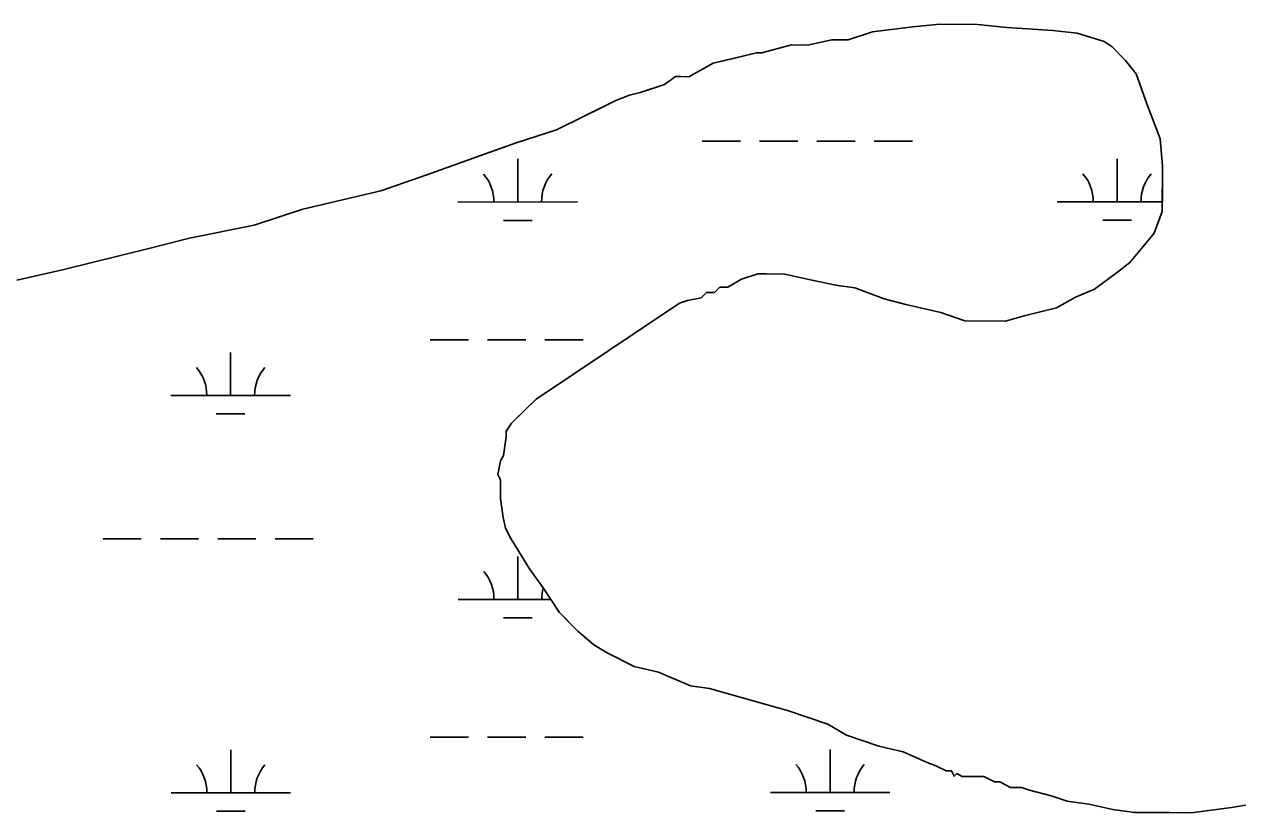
# Model space of a CAD drawing. Extents: x 3279314 to 3317160, y 734079 to 759431.
# Drawn here: x 3312369 to 3313386, y 750809 to 751469 of the extents above; entities that cross this region are included whole.
import ezdxf

# ---------------------------------------------------------------- set-up
doc = ezdxf.new("R2010")
doc.units = 0
for name, color, linetype in [('V-SITE-VEGE', 7, 'Continuous'), ('V-TOPO-SHOR', 7, 'Continuous'), ('V-WETL-SWMP', 7, 'Continuous')]:
    doc.layers.add(name, color=color, linetype=linetype)

msp = doc.modelspace()

# ---------------------------------------------------------------- linework, layer by layer
at = {"layer": 'V-SITE-VEGE'}
for p, q in [((3313113.6, 751467.1), (3313079.7, 751462.8)), ((3313136.2, 751469.2), (3313113.6, 751467.1)), ((3313167.7, 751469), (3313136.2, 751469.2)), ((3313192.5, 751466.6), (3313167.7, 751469)), ((3313230.9, 751464.1), (3313192.5, 751466.6)), ((3313251.2, 751461.7), (3313230.9, 751464.1)), ((3313045.8, 751456.2), (3313025.5, 751451.8)), ((3313059.4, 751456.1), (3313045.8, 751456.2)), ((3313079.7, 751462.8), (3313059.4, 751456.1)), ((3313273.7, 751454.8), (3313251.2, 751461.7)), ((3313280.5, 751450.3), (3313273.7, 751454.8)), ((3312982.6, 751445.3), (3312946.4, 751436.5)), ((3312987.1, 751445.3), (3312982.6, 751445.3)), ((3313011.9, 751451.9), (3312987.1, 751445.3)), ((3313025.5, 751451.8), (3313011.9, 751451.9)), ((3313291.7, 751438.9), (3313280.5, 751450.3)), ((3312946.4, 751436.5), (3312926, 751425.3)), ((3313300.6, 751427.6), (3313291.7, 751438.9)), ((3312914.8, 751425.4), (3312905.7, 751418.7)), ((3312926, 751425.3), (3312914.8, 751425.4)), ((3313309.5, 751402.7), (3313300.6, 751427.6)), ((3312905.7, 751418.7), (3312885.3, 751412)), ((3312865, 751405.4), (3312815.2, 751380.9)), ((3312876.3, 751409.8), (3312865, 751405.4)), ((3312885.3, 751412), (3312876.3, 751409.8)), ((3313320.6, 751373.3), (3313309.5, 751402.7)), ((3312815.2, 751380.9), (3312781.3, 751369.8)), ((3313322.7, 751350.7), (3313320.6, 751373.3)), ((3312781.3, 751369.8), (3312706.7, 751343.1)), ((3312706.7, 751343.1), (3312668.2, 751329.8)), ((3313322.5, 751312.4), (3313322.7, 751350.7)), ((3312668.2, 751329.8), (3312602.7, 751314.4)), ((3312602.7, 751314.4), (3312562, 751301.1)), ((3313315.6, 751294.4), (3313322.5, 751312.4)), ((3312562, 751301.1), (3312507.8, 751290.2)), ((3313306.5, 751283.2), (3313315.6, 751294.4)), ((3312473.9, 751281.4), (3312401.6, 751263.7)), ((3312507.8, 751290.2), (3312473.9, 751281.4)), ((3313295.2, 751269.7), (3313306.5, 751283.2)), ((3312401.6, 751263.7), (3312363.2, 751254.9)), ((3313265.7, 751247.3), (3313283.8, 751260.7)), ((3313283.8, 751260.7), (3313295.2, 751269.7)), ((3312958.8, 751249.1), (3312970.2, 751255.8)), ((3312970.2, 751255.8), (3312983.7, 751260.3)), ((3312983.7, 751260.3), (3313006.3, 751260.1)), ((3313006.3, 751260.1), (3313026.6, 751255.5)), ((3313026.6, 751255.5), (3313049.1, 751250.8)), ((3313049.1, 751250.8), (3313064.9, 751248.5)), ((3312924.9, 751238), (3312936.2, 751240.2)), ((3312936.2, 751240.2), (3312940.8, 751244.7)), ((3312940.8, 751244.7), (3312947.5, 751244.7)), ((3312947.5, 751244.7), (3312952.1, 751249.2)), ((3312952.1, 751249.2), (3312958.8, 751249.1)), ((3313064.9, 751248.5), (3313089.6, 751239.3)), ((3313234, 751231.7), (3313249.9, 751240.6)), ((3313249.9, 751240.6), (3313265.7, 751247.3)), ((3312798.1, 751155.3), (3312918.1, 751235.8)), ((3312918.1, 751235.8), (3312924.9, 751238)), ((3313089.6, 751239.3), (3313107.7, 751234.7)), ((3313107.7, 751234.7), (3313137, 751227.8)), ((3313206.9, 751225.1), (3313234, 751231.7)), ((3313137, 751227.8), (3313157.2, 751220.9)), ((3313157.2, 751220.9), (3313191.1, 751220.7)), ((3313191.1, 751220.7), (3313206.9, 751225.1)), ((3312777.6, 751135.1), (3312798.1, 751155.3)), ((3312773.1, 751128.4), (3312777.6, 751135.1)), ((3312773.1, 751123.9), (3312773.1, 751128.4)), ((3312770.7, 751108.1), (3312773.1, 751123.9)), ((3312768.4, 751103.6), (3312770.7, 751108.1)), ((3312766.1, 751092.3), (3312768.4, 751103.6)), ((3312768.3, 751087.8), (3312766.1, 751092.3)), ((3312768.2, 751072), (3312768.3, 751087.8)), ((3312770.4, 751056.2), (3312768.2, 751072)), ((3312772.6, 751047.2), (3312770.4, 751056.2)), ((3312777.1, 751038.1), (3312772.6, 751047.2)), ((3312781.5, 751031.3), (3312777.1, 751038.1)), ((3312792.7, 751013.2), (3312781.5, 751031.3)), ((3312803.9, 750997.3), (3312792.7, 751013.2)), ((3312817.3, 750976.9), (3312803.9, 750997.3)), ((3312833, 750961), (3312817.3, 750976.9)), ((3312846.5, 750949.7), (3312833, 750961)), ((3312857.7, 750942.8), (3312846.5, 750949.7)), ((3312880.2, 750931.4), (3312857.7, 750942.8)), ((3312900.5, 750926.8), (3312880.2, 750931.4)), ((3312927.5, 750915.4), (3312900.5, 750926.8)), ((3312943.3, 750913), (3312927.5, 750915.4)), ((3312983.8, 750901.5), (3312943.3, 750913)), ((3313008.6, 750894.6), (3312983.8, 750901.5)), ((3313042.4, 750883.1), (3313008.6, 750894.6)), ((3313058.1, 750874), (3313042.4, 750883.1)), ((3313085.2, 750864.8), (3313058.1, 750874)), ((3313105.4, 750860.1), (3313085.2, 750864.8)), ((3313125.7, 750851), (3313105.4, 750860.1)), ((3313132.4, 750848.7), (3313125.7, 750851)), ((3313141.4, 750844.1), (3313132.4, 750848.7)), ((3313146, 750844.1), (3313141.4, 750844.1)), ((3313148.2, 750839.6), (3313146, 750844.1)), ((3313150.5, 750841.8), (3313148.2, 750839.6)), ((3313155, 750839.5), (3313150.5, 750841.8)), ((3313173, 750839.4), (3313155, 750839.5)), ((3313182, 750834.9), (3313173, 750839.4)), ((3313186.5, 750834.8), (3313182, 750834.9)), ((3313195.5, 750830.3), (3313186.5, 750834.8)), ((3313204.5, 750830.2), (3313195.5, 750830.3)), ((3313211.3, 750827.9), (3313204.5, 750830.2)), ((3313229.3, 750823.3), (3313211.3, 750827.9)), ((3313242.8, 750818.7), (3313229.3, 750823.3)), ((3313260.9, 750816.3), (3313242.8, 750818.7)), ((3313281.1, 750811.7), (3313260.9, 750816.3)), ((3313380.4, 750813.4), (3313346.6, 750809.1)), ((3313405.3, 750817.7), (3313380.4, 750813.4)), ((3313299.2, 750809.3), (3313281.1, 750811.7)), ((3313346.6, 750809.1), (3313299.2, 750809.3))]:
    msp.add_line(p, q, dxfattribs=at)
at = {"layer": 'V-TOPO-SHOR'}
for points in [[(3312363.2, 751254.9), (3312401.6, 751263.7), (3312428.7, 751270.3), (3312473.9, 751281.4), (3312507.8, 751290.2), (3312562, 751301.1), (3312602.7, 751314.4), (3312668.2, 751329.8), (3312706.7, 751343.1), (3312756.4, 751360.9), (3312781.3, 751369.8), (3312815.2, 751380.9), (3312837.8, 751392), (3312851.4, 751398.7), (3312865, 751405.4), (3312876.3, 751409.8), (3312885.3, 751412), (3312892.1, 751414.2), (3312905.7, 751418.7), (3312914.8, 751425.4), (3312919.3, 751425.4), (3312926, 751425.3), (3312946.4, 751436.5), (3312964.5, 751440.9), (3312973.5, 751443.1), (3312982.6, 751445.3), (3312987.1, 751445.3), (3313011.9, 751451.9), (3313025.5, 751451.8), (3313045.8, 751456.2), (3313059.4, 751456.1), (3313079.7, 751462.8), (3313113.6, 751467.1), (3313136.2, 751469.2), (3313167.7, 751469), (3313192.5, 751466.6), (3313230.9, 751464.1), (3313251.2, 751461.7), (3313273.7, 751454.8), (3313280.5, 751450.3), (3313291.7, 751438.9)], [(3313291.7, 751438.9), (3313300.6, 751427.6), (3313309.5, 751402.7), (3313320.6, 751373.3), (3313322.7, 751350.7), (3313322.6, 751328.2), (3313322.5, 751312.4), (3313315.6, 751294.4), (3313306.5, 751283.2), (3313295.2, 751269.7), (3313283.8, 751260.7), (3313265.7, 751247.3), (3313249.9, 751240.6), (3313234, 751231.7), (3313206.9, 751225.1), (3313191.1, 751220.7), (3313157.2, 751220.9), (3313137, 751227.8), (3313107.7, 751234.7), (3313089.6, 751239.3), (3313064.9, 751248.5), (3313049.1, 751250.8), (3313026.6, 751255.5), (3313006.3, 751260.1), (3312990.5, 751260.2), (3312983.7, 751260.3), (3312970.2, 751255.8), (3312958.8, 751249.1), (3312952.1, 751249.2), (3312947.5, 751244.7), (3312940.8, 751244.7), (3312936.2, 751240.2), (3312924.9, 751238), (3312918.1, 751235.8), (3312798.1, 751155.3)], [(3312798.1, 751155.3), (3312791.3, 751148.6), (3312777.6, 751135.1), (3312773.1, 751128.4), (3312773.1, 751123.9), (3312770.7, 751108.1), (3312768.4, 751103.6), (3312766.1, 751092.3), (3312768.3, 751087.8), (3312768.3, 751078.8), (3312768.2, 751072), (3312770.4, 751056.2), (3312772.6, 751047.2), (3312777.1, 751038.1), (3312781.5, 751031.3), (3312792.7, 751013.2), (3312803.9, 750997.3), (3312817.3, 750976.9), (3312826.3, 750967.9), (3312833, 750961), (3312846.5, 750949.7), (3312857.7, 750942.8), (3312880.2, 750931.4), (3312900.5, 750926.8), (3312927.5, 750915.4), (3312943.3, 750913), (3312983.8, 750901.5), (3313008.6, 750894.6), (3313042.4, 750883.1), (3313058.1, 750874), (3313085.2, 750864.8), (3313105.4, 750860.1), (3313125.7, 750851), (3313132.4, 750848.7), (3313141.4, 750844.1), (3313146, 750844.1), (3313148.2, 750839.6), (3313150.5, 750841.8), (3313155, 750839.5), (3313164, 750839.5), (3313173, 750839.4), (3313182, 750834.9), (3313186.5, 750834.8), (3313195.5, 750830.3), (3313204.5, 750830.2), (3313211.3, 750827.9), (3313229.3, 750823.3), (3313242.8, 750818.7), (3313260.9, 750816.3), (3313281.1, 750811.7), (3313299.2, 750809.3), (3313328.5, 750809.2), (3313346.6, 750809.1), (3313380.4, 750813.4), (3313405.3, 750817.7)]]:
    msp.add_lwpolyline(points, dxfattribs=at)
at = {"layer": 'V-WETL-SWMP'}
for p, q in [((3313113.6, 751467.1), (3313079.7, 751462.8)), ((3313113.6, 751467.1), (3313079.7, 751462.8)), ((3313136.2, 751469.2), (3313113.6, 751467.1)), ((3313136.2, 751469.2), (3313113.6, 751467.1)), ((3313167.7, 751469), (3313136.2, 751469.2)), ((3313167.7, 751469), (3313136.2, 751469.2)), ((3313192.5, 751466.6), (3313167.7, 751469)), ((3313192.5, 751466.6), (3313167.7, 751469)), ((3313230.9, 751464.1), (3313192.5, 751466.6)), ((3313230.9, 751464.1), (3313192.5, 751466.6)), ((3313251.2, 751461.7), (3313230.9, 751464.1)), ((3313251.2, 751461.7), (3313230.9, 751464.1)), ((3313045.8, 751456.2), (3313025.5, 751451.8)), ((3313045.8, 751456.2), (3313025.5, 751451.8)), ((3313059.4, 751456.1), (3313045.8, 751456.2)), ((3313059.4, 751456.1), (3313045.8, 751456.2)), ((3313079.7, 751462.8), (3313059.4, 751456.1)), ((3313079.7, 751462.8), (3313059.4, 751456.1)), ((3313273.7, 751454.8), (3313251.2, 751461.7)), ((3313273.7, 751454.8), (3313251.2, 751461.7)), ((3313280.5, 751450.3), (3313273.7, 751454.8)), ((3313280.5, 751450.3), (3313273.7, 751454.8)), ((3312982.6, 751445.3), (3312946.4, 751436.5)), ((3312982.6, 751445.3), (3312946.4, 751436.5)), ((3312987.1, 751445.3), (3312982.6, 751445.3)), ((3312987.1, 751445.3), (3312982.6, 751445.3)), ((3313011.9, 751451.9), (3312987.1, 751445.3)), ((3313011.9, 751451.9), (3312987.1, 751445.3)), ((3313025.5, 751451.8), (3313011.9, 751451.9)), ((3313025.5, 751451.8), (3313011.9, 751451.9)), ((3313291.7, 751438.9), (3313280.5, 751450.3)), ((3313291.7, 751438.9), (3313280.5, 751450.3)), ((3312946.4, 751436.5), (3312926, 751425.3)), ((3312946.4, 751436.5), (3312926, 751425.3)), ((3313300.6, 751427.6), (3313291.7, 751438.9)), ((3313300.6, 751427.6), (3313291.7, 751438.9)), ((3312914.8, 751425.4), (3312905.7, 751418.7)), ((3312914.8, 751425.4), (3312905.7, 751418.7)), ((3312926, 751425.3), (3312914.8, 751425.4)), ((3312926, 751425.3), (3312914.8, 751425.4)), ((3313309.5, 751402.7), (3313300.6, 751427.6)), ((3313309.5, 751402.7), (3313300.6, 751427.6)), ((3312905.7, 751418.7), (3312885.3, 751412)), ((3312905.7, 751418.7), (3312885.3, 751412)), ((3312865, 751405.4), (3312815.2, 751380.9)), ((3312865, 751405.4), (3312815.2, 751380.9)), ((3312876.3, 751409.8), (3312865, 751405.4)), ((3312876.3, 751409.8), (3312865, 751405.4)), ((3312885.3, 751412), (3312876.3, 751409.8)), ((3312885.3, 751412), (3312876.3, 751409.8)), ((3313320.6, 751373.3), (3313309.5, 751402.7)), ((3313320.6, 751373.3), (3313309.5, 751402.7)), ((3312815.2, 751380.9), (3312781.3, 751369.8)), ((3312815.2, 751380.9), (3312781.3, 751369.8)), ((3313322.7, 751350.7), (3313320.6, 751373.3)), ((3313322.7, 751350.7), (3313320.6, 751373.3)), ((3312781.3, 751369.8), (3312706.7, 751343.1)), ((3312781.3, 751369.8), (3312706.7, 751343.1)), ((3312937.3, 751371.2), (3312969.3, 751371.2)), ((3312985.3, 751371.2), (3313017.3, 751371.2)), ((3313033.3, 751371.2), (3313065.3, 751371.3)), ((3313081.3, 751371.3), (3313113.3, 751371.3)), ((3312782.7, 751320.4), (3312782.7, 751356.4)), ((3313284.6, 751320.6), (3313284.6, 751356.6)), ((3312706.7, 751343.1), (3312668.2, 751329.8)), ((3312706.7, 751343.1), (3312668.2, 751329.8)), ((3313322.5, 751312.4), (3313322.7, 751350.7)), ((3313322.5, 751312.4), (3313322.7, 751350.7)), ((3312668.2, 751329.8), (3312602.7, 751314.4)), ((3312668.2, 751329.8), (3312602.7, 751314.4)), ((3312602.7, 751314.4), (3312562, 751301.1)), ((3312602.7, 751314.4), (3312562, 751301.1)), ((3312732.7, 751320.3), (3312832.7, 751320.4)), ((3313234.6, 751320.6), (3313322.6, 751320.6)), ((3313315.6, 751294.4), (3313322.5, 751312.4)), ((3313315.6, 751294.4), (3313322.5, 751312.4)), ((3312562, 751301.1), (3312507.8, 751290.2)), ((3312562, 751301.1), (3312507.8, 751290.2)), ((3312770.7, 751304.9), (3312794.7, 751304.9)), ((3313272.6, 751305.2), (3313296.6, 751305.2)), ((3313306.5, 751283.1), (3313315.6, 751294.4)), ((3313306.5, 751283.1), (3313315.6, 751294.4)), ((3312473.9, 751281.4), (3312428.7, 751270.3)), ((3312473.9, 751281.4), (3312428.7, 751270.3)), ((3312507.8, 751290.2), (3312473.9, 751281.4)), ((3312507.8, 751290.2), (3312473.9, 751281.4)), ((3313295.2, 751269.7), (3313306.5, 751283.1)), ((3313295.2, 751269.7), (3313306.5, 751283.1)), ((3312401.6, 751263.7), (3312363.2, 751254.9)), ((3312401.6, 751263.7), (3312363.2, 751254.9)), ((3312428.7, 751270.3), (3312401.6, 751263.7)), ((3312428.7, 751270.3), (3312401.6, 751263.7)), ((3313265.7, 751247.3), (3313283.8, 751260.7)), ((3313265.7, 751247.3), (3313283.8, 751260.7)), ((3313283.8, 751260.7), (3313295.2, 751269.7)), ((3313283.8, 751260.7), (3313295.2, 751269.7)), ((3312958.8, 751249.1), (3312970.2, 751255.8)), ((3312958.8, 751249.1), (3312970.2, 751255.8)), ((3312970.2, 751255.8), (3312983.7, 751260.3)), ((3312970.2, 751255.8), (3312983.7, 751260.3)), ((3312983.7, 751260.3), (3313006.3, 751260.1)), ((3312983.7, 751260.3), (3313006.3, 751260.1)), ((3313006.3, 751260.1), (3313026.6, 751255.5)), ((3313006.3, 751260.1), (3313026.6, 751255.5)), ((3313026.6, 751255.5), (3313049.1, 751250.8)), ((3313026.6, 751255.5), (3313049.1, 751250.8)), ((3313049.1, 751250.8), (3313064.9, 751248.5)), ((3313049.1, 751250.8), (3313064.9, 751248.5)), ((3312924.9, 751238), (3312936.2, 751240.2)), ((3312924.9, 751238), (3312936.2, 751240.2)), ((3312936.2, 751240.2), (3312940.8, 751244.7)), ((3312936.2, 751240.2), (3312940.8, 751244.7)), ((3312940.8, 751244.7), (3312947.5, 751244.7)), ((3312940.8, 751244.7), (3312947.5, 751244.7)), ((3312947.5, 751244.7), (3312952.1, 751249.2)), ((3312947.5, 751244.7), (3312952.1, 751249.2)), ((3312952.1, 751249.2), (3312958.8, 751249.1)), ((3312952.1, 751249.2), (3312958.8, 751249.1)), ((3313064.9, 751248.5), (3313089.6, 751239.3)), ((3313064.9, 751248.5), (3313089.6, 751239.3)), ((3313234, 751231.7), (3313249.9, 751240.6)), ((3313234, 751231.7), (3313249.9, 751240.6)), ((3313249.9, 751240.6), (3313265.7, 751247.3)), ((3313249.9, 751240.6), (3313265.7, 751247.3)), ((3312798.1, 751155.3), (3312918.1, 751235.8)), ((3312798.1, 751155.3), (3312918.1, 751235.8)), ((3312918.1, 751235.8), (3312924.9, 751238)), ((3312918.1, 751235.8), (3312924.9, 751238)), ((3313089.6, 751239.3), (3313107.7, 751234.7)), ((3313089.6, 751239.3), (3313107.7, 751234.7)), ((3313107.7, 751234.7), (3313137, 751227.8)), ((3313107.7, 751234.7), (3313137, 751227.8)), ((3313206.9, 751225.1), (3313234, 751231.7)), ((3313206.9, 751225.1), (3313234, 751231.7)), ((3313137, 751227.8), (3313157.2, 751220.9)), ((3313137, 751227.8), (3313157.2, 751220.9)), ((3313157.2, 751220.9), (3313191.1, 751220.7)), ((3313157.2, 751220.9), (3313191.1, 751220.7)), ((3313191.1, 751220.7), (3313206.9, 751225.1)), ((3313191.1, 751220.7), (3313206.9, 751225.1)), ((3312709.4, 751204.9), (3312741.4, 751204.9)), ((3312757.4, 751204.9), (3312789.4, 751204.9)), ((3312805.4, 751204.9), (3312837.4, 751205)), ((3312542.3, 751158.4), (3312542.3, 751194.4)), ((3312492.3, 751158.4), (3312592.3, 751158.4)), ((3312777.6, 751135.1), (3312798.1, 751155.3)), ((3312777.6, 751135.1), (3312798.1, 751155.3)), ((3312530.3, 751142.9), (3312554.3, 751143)), ((3312773.1, 751128.4), (3312777.6, 751135.1)), ((3312773.1, 751128.4), (3312777.6, 751135.1)), ((3312773.1, 751123.9), (3312773.1, 751128.4)), ((3312773.1, 751123.9), (3312773.1, 751128.4)), ((3312770.7, 751108.1), (3312773.1, 751123.9)), ((3312770.7, 751108.1), (3312773.1, 751123.9)), ((3312768.4, 751103.6), (3312770.7, 751108.1)), ((3312768.4, 751103.6), (3312770.7, 751108.1)), ((3312766.1, 751092.3), (3312768.4, 751103.6)), ((3312766.1, 751092.3), (3312768.4, 751103.6)), ((3312768.3, 751087.8), (3312766.1, 751092.3)), ((3312768.3, 751087.8), (3312766.1, 751092.3)), ((3312768.2, 751072), (3312768.3, 751087.8)), ((3312768.2, 751072), (3312768.3, 751087.8)), ((3312770.4, 751056.2), (3312768.2, 751072)), ((3312770.4, 751056.2), (3312768.2, 751072)), ((3312772.6, 751047.2), (3312770.4, 751056.2)), ((3312772.6, 751047.2), (3312770.4, 751056.2)), ((3312777.1, 751038.1), (3312772.6, 751047.2)), ((3312777.1, 751038.1), (3312772.6, 751047.2)), ((3312435.5, 751038.3), (3312467.5, 751038.3)), ((3312483.5, 751038.3), (3312515.5, 751038.3)), ((3312531.5, 751038.3), (3312563.5, 751038.3)), ((3312579.5, 751038.3), (3312611.5, 751038.3)), ((3312781.5, 751031.3), (3312777.1, 751038.1)), ((3312781.5, 751031.3), (3312777.1, 751038.1)), ((3312792.7, 751013.2), (3312781.5, 751031.3)), ((3312792.7, 751013.2), (3312781.5, 751031.3)), ((3312782.9, 750987.7), (3312782.9, 751023.7)), ((3312803.9, 750997.3), (3312792.7, 751013.2)), ((3312803.9, 750997.3), (3312792.7, 751013.2)), ((3312817.3, 750976.9), (3312803.9, 750997.3)), ((3312817.3, 750976.9), (3312803.9, 750997.3)), ((3312732.9, 750987.7), (3312810.2, 750987.7)), ((3312833, 750961), (3312817.3, 750976.9)), ((3312833, 750961), (3312817.3, 750976.9)), ((3312770.9, 750972.3), (3312794.9, 750972.3)), ((3312846.5, 750949.7), (3312833, 750961)), ((3312846.5, 750949.7), (3312833, 750961)), ((3312857.7, 750942.8), (3312846.5, 750949.7)), ((3312857.7, 750942.8), (3312846.5, 750949.7)), ((3312880.2, 750931.4), (3312857.7, 750942.8)), ((3312880.2, 750931.4), (3312857.7, 750942.8)), ((3312900.5, 750926.8), (3312880.2, 750931.4)), ((3312900.5, 750926.8), (3312880.2, 750931.4)), ((3312927.5, 750915.4), (3312900.5, 750926.8)), ((3312927.5, 750915.4), (3312900.5, 750926.8)), ((3312943.3, 750913), (3312927.5, 750915.4)), ((3312943.3, 750913), (3312927.5, 750915.4)), ((3312983.8, 750901.5), (3312943.3, 750913)), ((3312983.8, 750901.5), (3312943.3, 750913)), ((3313008.6, 750894.6), (3312983.8, 750901.5)), ((3313008.6, 750894.6), (3312983.8, 750901.5)), ((3313042.4, 750883.1), (3313008.6, 750894.6)), ((3313042.4, 750883.1), (3313008.6, 750894.6)), ((3313058.1, 750874), (3313042.4, 750883.1)), ((3313058.1, 750874), (3313042.4, 750883.1)), ((3312709.5, 750872.2), (3312741.5, 750872.2)), ((3312757.5, 750872.3), (3312789.5, 750872.3)), ((3312805.5, 750872.3), (3312837.5, 750872.3)), ((3313085.2, 750864.8), (3313058.1, 750874)), ((3313085.2, 750864.8), (3313058.1, 750874)), ((3313105.4, 750860.1), (3313085.2, 750864.8)), ((3313105.4, 750860.1), (3313085.2, 750864.8)), ((3312542.5, 750825.7), (3312542.5, 750861.7)), ((3313044.4, 750826), (3313044.4, 750862)), ((3313125.7, 750851), (3313105.4, 750860.1)), ((3313125.7, 750851), (3313105.4, 750860.1)), ((3313132.4, 750848.7), (3313125.7, 750851)), ((3313132.4, 750848.7), (3313125.7, 750851)), ((3313141.4, 750844.1), (3313132.4, 750848.7)), ((3313141.4, 750844.1), (3313132.4, 750848.7)), ((3313146, 750844.1), (3313141.4, 750844.1)), ((3313146, 750844.1), (3313141.4, 750844.1)), ((3313148.2, 750839.6), (3313146, 750844.1)), ((3313148.2, 750839.6), (3313146, 750844.1)), ((3313150.5, 750841.8), (3313148.2, 750839.6)), ((3313150.5, 750841.8), (3313148.2, 750839.6)), ((3313155, 750839.5), (3313150.5, 750841.8)), ((3313155, 750839.5), (3313150.5, 750841.8)), ((3313173, 750839.4), (3313155, 750839.5)), ((3313173, 750839.4), (3313155, 750839.5)), ((3313182, 750834.9), (3313173, 750839.4)), ((3313182, 750834.9), (3313173, 750839.4)), ((3313186.5, 750834.8), (3313182, 750834.9)), ((3313186.5, 750834.8), (3313182, 750834.9)), ((3313195.5, 750830.3), (3313186.5, 750834.8)), ((3313195.5, 750830.3), (3313186.5, 750834.8)), ((3312492.5, 750825.7), (3312592.5, 750825.7)), ((3312994.4, 750825.9), (3313094.4, 750826)), ((3313204.5, 750830.2), (3313195.5, 750830.3)), ((3313204.5, 750830.2), (3313195.5, 750830.3)), ((3313211.3, 750827.9), (3313204.5, 750830.2)), ((3313211.3, 750827.9), (3313204.5, 750830.2)), ((3313229.3, 750823.3), (3313211.3, 750827.9)), ((3313229.3, 750823.3), (3313211.3, 750827.9)), ((3313242.8, 750818.7), (3313229.3, 750823.3)), ((3313242.8, 750818.7), (3313229.3, 750823.3)), ((3313260.9, 750816.3), (3313242.8, 750818.7)), ((3313260.9, 750816.3), (3313242.8, 750818.7)), ((3313281.1, 750811.7), (3313260.9, 750816.3)), ((3313281.1, 750811.7), (3313260.9, 750816.3)), ((3313380.4, 750813.4), (3313346.6, 750809.1)), ((3313380.4, 750813.4), (3313346.6, 750809.1)), ((3313405.3, 750817.7), (3313380.4, 750813.4)), ((3313405.3, 750817.7), (3313380.4, 750813.4)), ((3312530.5, 750810.3), (3312554.5, 750810.3)), ((3313032.4, 750810.5), (3313056.4, 750810.5)), ((3313299.2, 750809.3), (3313281.1, 750811.7)), ((3313299.2, 750809.3), (3313281.1, 750811.7)), ((3313346.6, 750809.1), (3313299.2, 750809.3)), ((3313346.6, 750809.1), (3313299.2, 750809.3))]:
    msp.add_line(p, q, dxfattribs=at)
for centre, start, end in [((3312727.5, 751320.8), 359.2573, 40.801), ((3312837.9, 751320.9), 139.2573, 180.801), ((3313229.4, 751321.1), 359.2573, 40.801), ((3313339.9, 751321.1), 139.2573, 180.801), ((3312487.1, 751158.8), 359.2573, 40.801), ((3312597.6, 751158.9), 139.2573, 180.801), ((3312727.6, 750988.1), 359.2573, 40.801), ((3312838.1, 750988.2), 165.3247, 180.801), ((3312487.2, 750826.2), 359.2573, 40.801), ((3312597.7, 750826.2), 139.2573, 180.801), ((3312989.1, 750826.4), 359.2573, 40.801), ((3313099.6, 750826.5), 139.2573, 180.801)]:
    msp.add_arc(centre, 35.2, start, end, dxfattribs=at)

doc.saveas('drawing.dxf')
